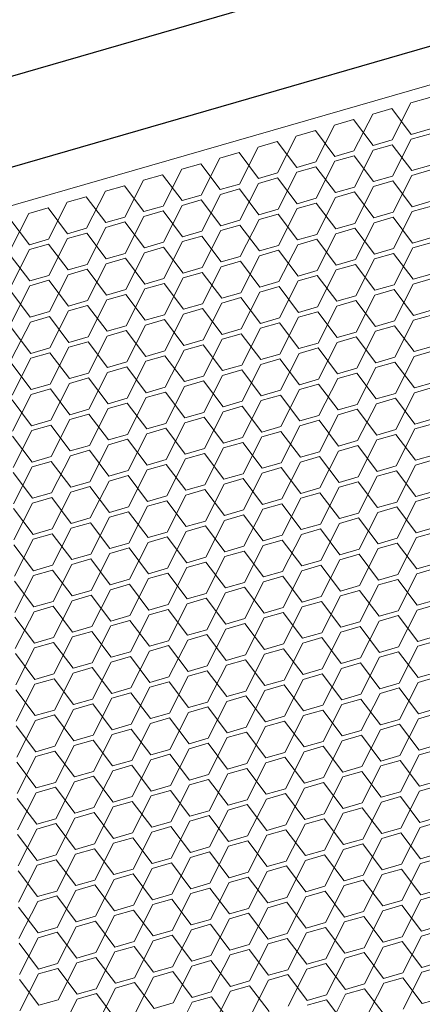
# Model space of a CAD drawing. Header units: millimetres. Extents: x 3925 to 5043, y -86 to 778.
# Tile 326 of 439: x 4959.92 to 4964.6, y 338.35 to 349.79. Entities that reach past the tile are written whole.
import ezdxf

# ---------------------------------------------------------------- set-up
doc = ezdxf.new("R2010")
doc.units = ezdxf.units.MM
doc.header["$LTSCALE"] = 46.255
doc.layers.add('H30K-DUST-FIDXF_CONTINUOUS_LINE', color=7, linetype='CONTINUOUS')
doc.layers.add('H30K-SPONGE-DXF_CONTINUOUS_LINE', color=7, linetype='CONTINUOUS')

msp = doc.modelspace()

# ---------------------------------------------------------------- linework, layer by layer
at = {"layer": 'H30K-DUST-FIDXF_CONTINUOUS_LINE', "color": 7, "linetype": 'Continuous', "lineweight": 0}
for p, q in [((4944.2692, 343.1334), (5007.5067, 361.4113)), ((4964.2454, 348.3939), (4964.4627, 348.8226)), ((4964.6846, 348.8867), (4964.4627, 348.8226)), ((4963.8017, 348.2657), (4964.0189, 348.6943)), ((4964.2408, 348.7585), (4964.0189, 348.6943)), ((4964.4673, 348.4581), (4964.2408, 348.7585)), ((4963.3579, 348.1374), (4963.5752, 348.5661)), ((4963.797, 348.6302), (4963.5752, 348.5661)), ((4964.0236, 348.3298), (4963.797, 348.6302)), ((4963.3533, 348.5019), (4963.1314, 348.4378)), ((4963.5798, 348.2015), (4963.3533, 348.5019)), ((4964.4673, 348.4581), (4964.6892, 348.5222)), ((4964.6899, 348.4658), (4964.468, 348.4017)), ((4962.9095, 348.3737), (4962.6876, 348.3095)), ((4963.136, 348.0733), (4962.9095, 348.3737)), ((4962.9141, 348.0091), (4963.1314, 348.4378)), ((4964.0236, 348.3298), (4964.2454, 348.3939)), ((4964.2462, 348.3375), (4964.0243, 348.2734)), ((4964.4727, 348.0371), (4964.2462, 348.3375)), ((4964.2508, 347.973), (4964.468, 348.4017)), ((4962.4657, 348.2454), (4962.2438, 348.1813)), ((4962.6922, 347.945), (4962.4657, 348.2454)), ((4962.4703, 347.8809), (4962.6876, 348.3095)), ((4963.5798, 348.2015), (4963.8017, 348.2657)), ((4963.807, 347.8447), (4964.0243, 348.2734)), ((4962.022, 348.1171), (4961.8001, 348.053)), ((4962.2485, 347.8167), (4962.022, 348.1171)), ((4962.0266, 347.7526), (4962.2438, 348.1813)), ((4963.136, 348.0733), (4963.3579, 348.1374)), ((4963.3632, 347.7165), (4963.5805, 348.1451)), ((4963.8024, 348.2093), (4963.5805, 348.1451)), ((4964.0289, 347.9089), (4963.8024, 348.2093)), ((4961.5828, 347.6243), (4961.8001, 348.053)), ((4962.6922, 347.945), (4962.9141, 348.0091)), ((4962.9195, 347.5882), (4963.1367, 348.0169)), ((4963.3586, 348.081), (4963.1367, 348.0169)), ((4963.5851, 347.7806), (4963.3586, 348.081)), ((4964.4727, 348.0371), (4964.6945, 348.1013)), ((4964.6953, 348.0449), (4964.4734, 347.9807)), ((4961.139, 347.4961), (4961.3563, 347.9247)), ((4961.5782, 347.9889), (4961.3563, 347.9247)), ((4961.8047, 347.6885), (4961.5782, 347.9889)), ((4962.2485, 347.8167), (4962.4703, 347.8809)), ((4962.4757, 347.4599), (4962.6929, 347.8886)), ((4962.9148, 347.9527), (4962.6929, 347.8886)), ((4963.1413, 347.6523), (4962.9148, 347.9527)), ((4964.0289, 347.9089), (4964.2508, 347.973)), ((4964.2515, 347.9166), (4964.0296, 347.8525)), ((4964.478, 347.6162), (4964.2515, 347.9166)), ((4964.2561, 347.5521), (4964.4734, 347.9807)), ((4960.6953, 347.3678), (4960.9125, 347.7965)), ((4961.1344, 347.8606), (4960.9125, 347.7965)), ((4961.3609, 347.5602), (4961.1344, 347.8606)), ((4962.0319, 347.3317), (4962.2492, 347.7603)), ((4962.4711, 347.8245), (4962.2492, 347.7603)), ((4962.6976, 347.5241), (4962.4711, 347.8245)), ((4963.5851, 347.7806), (4963.807, 347.8447)), ((4963.8077, 347.7883), (4963.5858, 347.7242)), ((4964.0342, 347.4879), (4963.8077, 347.7883)), ((4963.8123, 347.4238), (4964.0296, 347.8525)), ((4960.2515, 347.2395), (4960.4688, 347.6682)), ((4960.6906, 347.7323), (4960.4688, 347.6682)), ((4960.9171, 347.4319), (4960.6906, 347.7323)), ((4961.8047, 347.6885), (4962.0266, 347.7526)), ((4962.0273, 347.6962), (4961.8054, 347.6321)), ((4962.2538, 347.3958), (4962.0273, 347.6962)), ((4963.1413, 347.6523), (4963.3632, 347.7165)), ((4963.3639, 347.6601), (4963.1421, 347.5959)), ((4963.5904, 347.3597), (4963.3639, 347.6601)), ((4963.3686, 347.2955), (4963.5858, 347.7242)), ((4964.478, 347.6162), (4964.6999, 347.6803)), ((4959.8077, 347.1113), (4960.025, 347.5399)), ((4960.2469, 347.6041), (4960.025, 347.5399)), ((4960.4734, 347.3037), (4960.2469, 347.6041)), ((4961.3609, 347.5602), (4961.5828, 347.6243)), ((4961.5835, 347.5679), (4961.3616, 347.5038)), ((4961.81, 347.2675), (4961.5835, 347.5679)), ((4961.5881, 347.2034), (4961.8054, 347.6321)), ((4962.6976, 347.5241), (4962.9195, 347.5882)), ((4962.9202, 347.5318), (4962.6983, 347.4677)), ((4963.1467, 347.2314), (4962.9202, 347.5318)), ((4962.9248, 347.1673), (4963.1421, 347.5959)), ((4964.0342, 347.4879), (4964.2561, 347.5521)), ((4964.2614, 347.1311), (4964.4787, 347.5598)), ((4964.7006, 347.6239), (4964.4787, 347.5598)), ((4960.0296, 347.1754), (4959.8031, 347.4758)), ((4960.9171, 347.4319), (4961.139, 347.4961)), ((4961.1397, 347.4397), (4960.9179, 347.3755)), ((4961.3662, 347.1393), (4961.1397, 347.4397)), ((4961.1444, 347.0751), (4961.3616, 347.5038)), ((4962.2538, 347.3958), (4962.4757, 347.4599)), ((4962.481, 347.039), (4962.6983, 347.4677)), ((4963.5904, 347.3597), (4963.8123, 347.4238)), ((4963.8177, 347.0029), (4964.0349, 347.4315)), ((4964.2568, 347.4957), (4964.0349, 347.4315)), ((4964.4833, 347.1953), (4964.2568, 347.4957)), ((4960.4734, 347.3037), (4960.6953, 347.3678)), ((4960.696, 347.3114), (4960.4741, 347.2473)), ((4960.9225, 347.011), (4960.696, 347.3114)), ((4960.7006, 346.9469), (4960.9179, 347.3755)), ((4961.81, 347.2675), (4962.0319, 347.3317)), ((4962.0372, 346.9107), (4962.2545, 347.3394)), ((4962.4764, 347.4035), (4962.2545, 347.3394)), ((4962.7029, 347.1031), (4962.4764, 347.4035)), ((4963.3739, 346.8746), (4963.5912, 347.3033)), ((4963.813, 347.3674), (4963.5912, 347.3033)), ((4964.0395, 347.067), (4963.813, 347.3674)), ((4960.0296, 347.1754), (4960.2515, 347.2395)), ((4960.2568, 346.8186), (4960.4741, 347.2473)), ((4961.3662, 347.1393), (4961.5881, 347.2034)), ((4961.5935, 346.7825), (4961.8107, 347.2111)), ((4962.0326, 347.2753), (4961.8107, 347.2111)), ((4962.2591, 346.9749), (4962.0326, 347.2753)), ((4963.1467, 347.2314), (4963.3686, 347.2955)), ((4963.3693, 347.2391), (4963.1474, 347.175)), ((4963.5958, 346.9387), (4963.3693, 347.2391)), ((4964.4833, 347.1953), (4964.7052, 347.2594)), ((4964.7059, 347.203), (4964.484, 347.1389)), ((4959.813, 346.6903), (4960.0303, 347.119)), ((4960.2522, 347.1831), (4960.0303, 347.119)), ((4960.4787, 346.8827), (4960.2522, 347.1831)), ((4960.9225, 347.011), (4961.1444, 347.0751)), ((4961.1497, 346.6542), (4961.367, 347.0829)), ((4961.5889, 347.147), (4961.367, 347.0829)), ((4961.8154, 346.8466), (4961.5889, 347.147)), ((4962.7029, 347.1031), (4962.9248, 347.1673)), ((4962.9255, 347.1109), (4962.7036, 347.0467)), ((4963.152, 346.8105), (4962.9255, 347.1109)), ((4962.9301, 346.7463), (4963.1474, 347.175)), ((4964.0395, 347.067), (4964.2614, 347.1311)), ((4964.2621, 347.0747), (4964.0403, 347.0106)), ((4964.4886, 346.7743), (4964.2621, 347.0747)), ((4964.2668, 346.7102), (4964.484, 347.1389)), ((4960.0349, 346.7545), (4959.8084, 347.0549)), ((4961.1451, 347.0187), (4960.9232, 346.9546)), ((4961.3716, 346.7183), (4961.1451, 347.0187)), ((4962.2591, 346.9749), (4962.481, 347.039)), ((4962.4817, 346.9826), (4962.2598, 346.9185)), ((4962.7082, 346.6822), (4962.4817, 346.9826)), ((4962.4863, 346.6181), (4962.7036, 347.0467)), ((4963.5958, 346.9387), (4963.8177, 347.0029)), ((4963.823, 346.5819), (4964.0403, 347.0106)), ((4960.4787, 346.8827), (4960.7006, 346.9469)), ((4960.7013, 346.8905), (4960.4794, 346.8263)), ((4960.9278, 346.5901), (4960.7013, 346.8905)), ((4960.7059, 346.5259), (4960.9232, 346.9546)), ((4961.8154, 346.8466), (4962.0372, 346.9107)), ((4962.038, 346.8543), (4961.8161, 346.7902)), ((4962.2645, 346.5539), (4962.038, 346.8543)), ((4962.0426, 346.4898), (4962.2598, 346.9185)), ((4963.152, 346.8105), (4963.3739, 346.8746)), ((4963.3792, 346.4537), (4963.5965, 346.8823)), ((4963.8184, 346.9465), (4963.5965, 346.8823)), ((4964.0449, 346.6461), (4963.8184, 346.9465)), ((4960.0349, 346.7545), (4960.2568, 346.8186)), ((4960.2575, 346.7622), (4960.0356, 346.6981)), ((4960.484, 346.4618), (4960.2575, 346.7622)), ((4960.2622, 346.3977), (4960.4794, 346.8263)), ((4961.3716, 346.7183), (4961.5935, 346.7825)), ((4961.5988, 346.3615), (4961.8161, 346.7902)), ((4962.7082, 346.6822), (4962.9301, 346.7463)), ((4962.9354, 346.3254), (4963.1527, 346.7541)), ((4963.3746, 346.8182), (4963.1527, 346.7541)), ((4963.6011, 346.5178), (4963.3746, 346.8182)), ((4964.4886, 346.7743), (4964.7105, 346.8385)), ((4964.7112, 346.7821), (4964.4894, 346.7179)), ((4960.0403, 346.3335), (4959.8138, 346.6339)), ((4959.8184, 346.2694), (4960.0356, 346.6981)), ((4960.9278, 346.5901), (4961.1497, 346.6542)), ((4961.155, 346.2333), (4961.3723, 346.6619)), ((4961.5942, 346.7261), (4961.3723, 346.6619)), ((4961.8207, 346.4257), (4961.5942, 346.7261)), ((4962.2645, 346.5539), (4962.4863, 346.6181)), ((4962.4917, 346.1971), (4962.7089, 346.6258)), ((4962.9308, 346.6899), (4962.7089, 346.6258)), ((4963.1573, 346.3895), (4962.9308, 346.6899)), ((4964.0449, 346.6461), (4964.2668, 346.7102)), ((4964.2675, 346.6538), (4964.0456, 346.5897)), ((4964.494, 346.3534), (4964.2675, 346.6538)), ((4964.2721, 346.2893), (4964.4894, 346.7179)), ((4960.484, 346.4618), (4960.7059, 346.5259)), ((4960.7113, 346.105), (4960.9285, 346.5337)), ((4961.1504, 346.5978), (4960.9285, 346.5337)), ((4961.3769, 346.2974), (4961.1504, 346.5978)), ((4962.4871, 346.5617), (4962.2652, 346.4976)), ((4962.7136, 346.2613), (4962.4871, 346.5617)), ((4963.6011, 346.5178), (4963.823, 346.5819)), ((4963.8237, 346.5255), (4963.6018, 346.4614)), ((4964.0502, 346.2251), (4963.8237, 346.5255)), ((4963.8283, 346.161), (4964.0456, 346.5897)), ((4960.0403, 346.3335), (4960.2622, 346.3977)), ((4960.2675, 345.9767), (4960.4848, 346.4054)), ((4960.7066, 346.4696), (4960.4848, 346.4054)), ((4960.9331, 346.1691), (4960.7066, 346.4696)), ((4961.8207, 346.4257), (4962.0426, 346.4898)), ((4962.0433, 346.4334), (4961.8214, 346.3693)), ((4962.2698, 346.133), (4962.0433, 346.4334)), ((4962.0479, 346.0689), (4962.2652, 346.4976)), ((4963.1573, 346.3895), (4963.3792, 346.4537)), ((4963.3799, 346.3973), (4963.158, 346.3332)), ((4963.6064, 346.0969), (4963.3799, 346.3973)), ((4963.3845, 346.0327), (4963.6018, 346.4614)), ((4964.494, 346.3534), (4964.7159, 346.4175)), ((4959.8237, 345.8485), (4960.041, 346.2772)), ((4960.2629, 346.3413), (4960.041, 346.2772)), ((4960.4894, 346.0409), (4960.2629, 346.3413)), ((4961.3769, 346.2974), (4961.5988, 346.3615)), ((4961.5995, 346.3052), (4961.3776, 346.241)), ((4961.826, 346.0047), (4961.5995, 346.3052)), ((4961.6041, 345.9406), (4961.8214, 346.3693)), ((4962.7136, 346.2613), (4962.9354, 346.3254)), ((4962.9408, 345.9045), (4963.158, 346.3332)), ((4964.0502, 346.2251), (4964.2721, 346.2893)), ((4964.2774, 345.8683), (4964.4947, 346.297)), ((4964.7166, 346.3612), (4964.4947, 346.297)), ((4960.0456, 345.9126), (4959.8191, 346.213)), ((4960.9331, 346.1691), (4961.155, 346.2333)), ((4961.1557, 346.1769), (4960.9339, 346.1128)), ((4961.3822, 345.8765), (4961.1557, 346.1769)), ((4961.1604, 345.8124), (4961.3776, 346.241)), ((4962.2698, 346.133), (4962.4917, 346.1971)), ((4962.497, 345.7762), (4962.7143, 346.2049)), ((4962.9362, 346.269), (4962.7143, 346.2049)), ((4963.1627, 345.9686), (4962.9362, 346.269)), ((4963.6064, 346.0969), (4963.8283, 346.161)), ((4963.8337, 345.7401), (4964.0509, 346.1688)), ((4964.2728, 346.2329), (4964.0509, 346.1688)), ((4964.4993, 345.9325), (4964.2728, 346.2329)), ((4960.4894, 346.0409), (4960.7113, 346.105)), ((4960.712, 346.0486), (4960.4901, 345.9845)), ((4960.9385, 345.7482), (4960.712, 346.0486)), ((4960.7166, 345.6841), (4960.9339, 346.1128)), ((4961.826, 346.0047), (4962.0479, 346.0689)), ((4962.0532, 345.648), (4962.2705, 346.0766)), ((4962.4924, 346.1408), (4962.2705, 346.0766)), ((4962.7189, 345.8403), (4962.4924, 346.1408)), ((4963.829, 346.1046), (4963.6071, 346.0405)), ((4964.0555, 345.8042), (4963.829, 346.1046)), ((4960.0456, 345.9126), (4960.2675, 345.9767)), ((4960.2728, 345.5558), (4960.4901, 345.9845)), ((4961.3822, 345.8765), (4961.6041, 345.9406)), ((4961.6095, 345.5197), (4961.8267, 345.9484)), ((4962.0486, 346.0125), (4961.8267, 345.9484)), ((4962.2751, 345.7121), (4962.0486, 346.0125)), ((4963.1627, 345.9686), (4963.3845, 346.0327)), ((4963.3853, 345.9764), (4963.1634, 345.9122)), ((4963.6118, 345.676), (4963.3853, 345.9764)), ((4963.3899, 345.6118), (4963.6071, 346.0405)), ((4964.4993, 345.9325), (4964.7212, 345.9966)), ((4964.7219, 345.9402), (4964.5, 345.8761)), ((4959.829, 345.4276), (4960.0463, 345.8562)), ((4960.2682, 345.9204), (4960.0463, 345.8562)), ((4960.4947, 345.62), (4960.2682, 345.9204)), ((4961.1657, 345.3914), (4961.383, 345.8201)), ((4961.6048, 345.8842), (4961.383, 345.8201)), ((4961.8313, 345.5838), (4961.6048, 345.8842)), ((4962.7189, 345.8403), (4962.9408, 345.9045)), ((4962.9415, 345.8481), (4962.7196, 345.784)), ((4963.168, 345.5477), (4962.9415, 345.8481)), ((4962.9461, 345.4836), (4963.1634, 345.9122)), ((4964.0555, 345.8042), (4964.2774, 345.8683)), ((4964.2828, 345.4474), (4964.5, 345.8761)), ((4960.0509, 345.4917), (4959.8244, 345.7921)), ((4960.9385, 345.7482), (4961.1604, 345.8124)), ((4961.1611, 345.756), (4960.9392, 345.6918)), ((4961.3876, 345.4556), (4961.1611, 345.756)), ((4962.2751, 345.7121), (4962.497, 345.7762)), ((4962.4977, 345.7198), (4962.2758, 345.6557)), ((4962.7242, 345.4194), (4962.4977, 345.7198)), ((4962.5023, 345.3553), (4962.7196, 345.784)), ((4963.6118, 345.676), (4963.8337, 345.7401)), ((4963.839, 345.3192), (4964.0563, 345.7478)), ((4964.2781, 345.812), (4964.0563, 345.7478)), ((4964.5046, 345.5116), (4964.2781, 345.812)), ((4960.4947, 345.62), (4960.7166, 345.6841)), ((4960.7173, 345.6277), (4960.4954, 345.5636)), ((4960.9438, 345.3273), (4960.7173, 345.6277)), ((4960.7219, 345.2632), (4960.9392, 345.6918)), ((4961.8313, 345.5838), (4962.0532, 345.648)), ((4962.0539, 345.5916), (4961.8321, 345.5274)), ((4962.2804, 345.2912), (4962.0539, 345.5916)), ((4962.0586, 345.227), (4962.2758, 345.6557)), ((4963.168, 345.5477), (4963.3899, 345.6118)), ((4963.3952, 345.1909), (4963.6125, 345.6196)), ((4963.8344, 345.6837), (4963.6125, 345.6196)), ((4964.0609, 345.3833), (4963.8344, 345.6837)), ((4960.0509, 345.4917), (4960.2728, 345.5558)), ((4960.2735, 345.4994), (4960.0516, 345.4353)), ((4960.5, 345.199), (4960.2735, 345.4994)), ((4960.2781, 345.1349), (4960.4954, 345.5636)), ((4961.3876, 345.4556), (4961.6095, 345.5197)), ((4961.6148, 345.0988), (4961.8321, 345.5274)), ((4962.7242, 345.4194), (4962.9461, 345.4836)), ((4962.9514, 345.0626), (4963.1687, 345.4913)), ((4963.3906, 345.5554), (4963.1687, 345.4913)), ((4963.6171, 345.255), (4963.3906, 345.5554)), ((4964.5046, 345.5116), (4964.7265, 345.5757)), ((4964.7272, 345.5193), (4964.5054, 345.4552)), ((4960.0563, 345.0708), (4959.8298, 345.3712)), ((4959.8344, 345.0066), (4960.0516, 345.4353)), ((4960.9438, 345.3273), (4961.1657, 345.3914)), ((4961.171, 344.9705), (4961.3883, 345.3992)), ((4961.6102, 345.4633), (4961.3883, 345.3992)), ((4961.8367, 345.1629), (4961.6102, 345.4633)), ((4962.5077, 344.9344), (4962.7249, 345.363)), ((4962.9468, 345.4272), (4962.7249, 345.363)), ((4963.1733, 345.1268), (4962.9468, 345.4272)), ((4964.0609, 345.3833), (4964.2828, 345.4474)), ((4964.2835, 345.391), (4964.0616, 345.3269)), ((4964.51, 345.0906), (4964.2835, 345.391)), ((4964.2881, 345.0265), (4964.5054, 345.4552)), ((4960.5, 345.199), (4960.7219, 345.2632)), ((4960.7272, 344.8422), (4960.9445, 345.2709)), ((4961.1664, 345.335), (4960.9445, 345.2709)), ((4961.3929, 345.0346), (4961.1664, 345.335)), ((4962.2804, 345.2912), (4962.5023, 345.3553)), ((4962.503, 345.2989), (4962.2812, 345.2348)), ((4962.7296, 344.9985), (4962.503, 345.2989)), ((4963.6171, 345.255), (4963.839, 345.3192)), ((4963.8397, 345.2628), (4963.6178, 345.1986)), ((4964.0662, 344.9624), (4963.8397, 345.2628)), ((4963.8443, 344.8982), (4964.0616, 345.3269)), ((4960.0563, 345.0708), (4960.2781, 345.1349)), ((4960.2835, 344.714), (4960.5007, 345.1426)), ((4960.7226, 345.2068), (4960.5007, 345.1426)), ((4960.9491, 344.9064), (4960.7226, 345.2068)), ((4961.8367, 345.1629), (4962.0586, 345.227)), ((4962.0593, 345.1706), (4961.8374, 345.1065)), ((4962.2858, 344.8702), (4962.0593, 345.1706)), ((4962.0639, 344.8061), (4962.2812, 345.2348)), ((4963.1733, 345.1268), (4963.3952, 345.1909)), ((4963.3959, 345.1345), (4963.174, 345.0704)), ((4963.6224, 344.8341), (4963.3959, 345.1345)), ((4963.4005, 344.77), (4963.6178, 345.1986)), ((4964.51, 345.0906), (4964.7319, 345.1548)), ((4959.8397, 344.5857), (4960.057, 345.0144)), ((4960.2789, 345.0785), (4960.057, 345.0144)), ((4960.5054, 344.7781), (4960.2789, 345.0785)), ((4961.3929, 345.0346), (4961.6148, 345.0988)), ((4961.6155, 345.0424), (4961.3936, 344.9782)), ((4961.842, 344.742), (4961.6155, 345.0424)), ((4961.6201, 344.6778), (4961.8374, 345.1065)), ((4962.7296, 344.9985), (4962.9514, 345.0626)), ((4962.9568, 344.6417), (4963.174, 345.0704)), ((4964.0662, 344.9624), (4964.2881, 345.0265)), ((4964.2934, 344.6056), (4964.5107, 345.0342)), ((4964.7326, 345.0984), (4964.5107, 345.0342)), ((4960.0616, 344.6498), (4959.8351, 344.9502)), ((4960.9491, 344.9064), (4961.171, 344.9705)), ((4961.1717, 344.9141), (4960.9498, 344.85)), ((4961.3982, 344.6137), (4961.1717, 344.9141)), ((4961.1764, 344.5496), (4961.3936, 344.9782)), ((4962.2858, 344.8702), (4962.5077, 344.9344)), ((4962.513, 344.5134), (4962.7303, 344.9421)), ((4962.9522, 345.0062), (4962.7303, 344.9421)), ((4963.1787, 344.7058), (4962.9522, 345.0062)), ((4963.8496, 344.4773), (4964.0669, 344.906)), ((4964.2888, 344.9701), (4964.0669, 344.906)), ((4964.5153, 344.6697), (4964.2888, 344.9701)), ((4960.5054, 344.7781), (4960.7272, 344.8422)), ((4960.728, 344.7858), (4960.5061, 344.7217)), ((4960.9545, 344.4854), (4960.728, 344.7858)), ((4960.7326, 344.4213), (4960.9498, 344.85)), ((4961.842, 344.742), (4962.0639, 344.8061)), ((4962.0692, 344.3852), (4962.2865, 344.8138)), ((4962.5084, 344.878), (4962.2865, 344.8138)), ((4962.7349, 344.5776), (4962.5084, 344.878)), ((4963.6224, 344.8341), (4963.8443, 344.8982)), ((4963.845, 344.8418), (4963.6231, 344.7777)), ((4964.0715, 344.5414), (4963.845, 344.8418)), ((4960.0616, 344.6498), (4960.2835, 344.714)), ((4960.2888, 344.293), (4960.5061, 344.7217)), ((4961.3982, 344.6137), (4961.6201, 344.6778)), ((4961.6255, 344.2569), (4961.8427, 344.6856)), ((4962.0646, 344.7497), (4961.8427, 344.6856)), ((4962.2911, 344.4493), (4962.0646, 344.7497)), ((4963.1787, 344.7058), (4963.4005, 344.77)), ((4963.4013, 344.7136), (4963.1794, 344.6494)), ((4963.6278, 344.4132), (4963.4013, 344.7136)), ((4963.4059, 344.349), (4963.6231, 344.7777)), ((4964.5153, 344.6697), (4964.7372, 344.7338)), ((4964.7379, 344.6774), (4964.516, 344.6133)), ((4959.845, 344.1648), (4960.0623, 344.5934)), ((4960.2842, 344.6576), (4960.0623, 344.5934)), ((4960.5107, 344.3572), (4960.2842, 344.6576)), ((4961.1817, 344.1286), (4961.399, 344.5573)), ((4961.6208, 344.6214), (4961.399, 344.5573)), ((4961.8473, 344.321), (4961.6208, 344.6214)), ((4962.7349, 344.5776), (4962.9568, 344.6417)), ((4962.9575, 344.5853), (4962.7356, 344.5212)), ((4963.184, 344.2849), (4962.9575, 344.5853)), ((4962.9621, 344.2208), (4963.1794, 344.6494)), ((4964.0715, 344.5414), (4964.2934, 344.6056)), ((4964.2987, 344.1846), (4964.516, 344.6133)), ((4960.0669, 344.2289), (4959.8404, 344.5293)), ((4960.9545, 344.4854), (4961.1764, 344.5496)), ((4961.1771, 344.4932), (4960.9552, 344.429)), ((4961.4036, 344.1928), (4961.1771, 344.4932)), ((4962.2911, 344.4493), (4962.513, 344.5134)), ((4962.5137, 344.457), (4962.2918, 344.3929)), ((4962.7402, 344.1566), (4962.5137, 344.457)), ((4962.5183, 344.0925), (4962.7356, 344.5212)), ((4963.6278, 344.4132), (4963.8496, 344.4773)), ((4963.855, 344.0564), (4964.0722, 344.485)), ((4964.2941, 344.5492), (4964.0722, 344.485)), ((4964.5206, 344.2488), (4964.2941, 344.5492)), ((4960.5107, 344.3572), (4960.7326, 344.4213)), ((4960.7333, 344.3649), (4960.5114, 344.3008)), ((4960.9598, 344.0645), (4960.7333, 344.3649)), ((4960.7379, 344.0004), (4960.9552, 344.429)), ((4961.8473, 344.321), (4962.0692, 344.3852)), ((4962.0699, 344.3288), (4961.8481, 344.2646)), ((4962.2964, 344.0284), (4962.0699, 344.3288)), ((4962.0746, 343.9642), (4962.2918, 344.3929)), ((4963.184, 344.2849), (4963.4059, 344.349)), ((4963.4112, 343.9281), (4963.6285, 344.3568)), ((4963.8504, 344.4209), (4963.6285, 344.3568)), ((4964.0769, 344.1205), (4963.8504, 344.4209)), ((4960.0669, 344.2289), (4960.2888, 344.293)), ((4960.2895, 344.2366), (4960.0676, 344.1725)), ((4960.516, 343.9362), (4960.2895, 344.2366)), ((4960.2941, 343.8721), (4960.5114, 344.3008)), ((4961.4036, 344.1928), (4961.6255, 344.2569)), ((4961.6308, 343.836), (4961.8481, 344.2646)), ((4962.7402, 344.1566), (4962.9621, 344.2208)), ((4962.9674, 343.7998), (4963.1847, 344.2285)), ((4963.4066, 344.2926), (4963.1847, 344.2285)), ((4963.6331, 343.9922), (4963.4066, 344.2926)), ((4964.5206, 344.2488), (4964.7425, 344.3129)), ((4964.7432, 344.2565), (4964.5213, 344.1924)), ((4960.0723, 343.808), (4959.8457, 344.1084)), ((4959.8504, 343.7438), (4960.0676, 344.1725)), ((4960.9598, 344.0645), (4961.1817, 344.1286)), ((4961.187, 343.7077), (4961.4043, 344.1364)), ((4961.6262, 344.2005), (4961.4043, 344.1364)), ((4961.8527, 343.9001), (4961.6262, 344.2005)), ((4962.5237, 343.6716), (4962.7409, 344.1002)), ((4962.9628, 344.1644), (4962.7409, 344.1002)), ((4963.1893, 343.864), (4962.9628, 344.1644)), ((4964.0769, 344.1205), (4964.2987, 344.1846)), ((4964.2995, 344.1282), (4964.0776, 344.0641)), ((4964.526, 343.8278), (4964.2995, 344.1282)), ((4964.3041, 343.7637), (4964.5213, 344.1924)), ((4960.516, 343.9362), (4960.7379, 344.0004)), ((4960.7432, 343.5794), (4960.9605, 344.0081)), ((4961.1824, 344.0722), (4960.9605, 344.0081)), ((4961.4089, 343.7718), (4961.1824, 344.0722)), ((4962.2964, 344.0284), (4962.5183, 344.0925)), ((4962.519, 344.0361), (4962.2972, 343.972)), ((4962.7455, 343.7357), (4962.519, 344.0361)), ((4963.6331, 343.9922), (4963.855, 344.0564)), ((4963.8557, 344), (4963.6338, 343.9358)), ((4964.0822, 343.6996), (4963.8557, 344)), ((4963.8603, 343.6354), (4964.0776, 344.0641)), ((4960.0723, 343.808), (4960.2941, 343.8721)), ((4960.2995, 343.4512), (4960.5167, 343.8798)), ((4960.7386, 343.944), (4960.5167, 343.8798)), ((4960.9651, 343.6436), (4960.7386, 343.944)), ((4961.8527, 343.9001), (4962.0746, 343.9642)), ((4962.0753, 343.9078), (4961.8534, 343.8437)), ((4962.3018, 343.6074), (4962.0753, 343.9078)), ((4962.0799, 343.5433), (4962.2972, 343.972)), ((4963.1893, 343.864), (4963.4112, 343.9281)), ((4963.4119, 343.8717), (4963.19, 343.8076)), ((4963.6384, 343.5713), (4963.4119, 343.8717)), ((4963.4165, 343.5072), (4963.6338, 343.9358)), ((4964.526, 343.8278), (4964.7478, 343.892)), ((4960.2949, 343.8157), (4960.073, 343.7516)), ((4960.5214, 343.5153), (4960.2949, 343.8157)), ((4961.4089, 343.7718), (4961.6308, 343.836)), ((4961.6315, 343.7796), (4961.4096, 343.7154)), ((4961.858, 343.4792), (4961.6315, 343.7796)), ((4961.6361, 343.415), (4961.8534, 343.8437)), ((4962.7455, 343.7357), (4962.9674, 343.7998)), ((4962.9728, 343.3789), (4963.19, 343.8076)), ((4964.0822, 343.6996), (4964.3041, 343.7637)), ((4964.3094, 343.3428), (4964.5267, 343.7714)), ((4964.7486, 343.8356), (4964.5267, 343.7714)), ((4960.0776, 343.387), (4959.8511, 343.6874)), ((4959.8557, 343.3229), (4960.073, 343.7516)), ((4960.9651, 343.6436), (4961.187, 343.7077)), ((4961.1877, 343.6513), (4960.9658, 343.5872)), ((4961.4142, 343.3509), (4961.1877, 343.6513)), ((4961.1923, 343.2868), (4961.4096, 343.7154)), ((4962.3018, 343.6074), (4962.5237, 343.6716)), ((4962.529, 343.2506), (4962.7463, 343.6793)), ((4962.9681, 343.7434), (4962.7463, 343.6793)), ((4963.1946, 343.443), (4962.9681, 343.7434)), ((4963.8656, 343.2145), (4964.0829, 343.6432)), ((4964.3048, 343.7073), (4964.0829, 343.6432)), ((4964.5313, 343.4069), (4964.3048, 343.7073)), ((4960.5214, 343.5153), (4960.7432, 343.5794)), ((4960.7486, 343.1585), (4960.9658, 343.5872)), ((4961.858, 343.4792), (4962.0799, 343.5433)), ((4962.0852, 343.1224), (4962.3025, 343.551)), ((4962.5244, 343.6152), (4962.3025, 343.551)), ((4962.7509, 343.3148), (4962.5244, 343.6152)), ((4963.6384, 343.5713), (4963.8603, 343.6354)), ((4963.861, 343.579), (4963.6391, 343.5149)), ((4964.0875, 343.2786), (4963.861, 343.579)), ((4960.0776, 343.387), (4960.2995, 343.4512)), ((4960.3048, 343.0302), (4960.5221, 343.4589)), ((4960.744, 343.523), (4960.5221, 343.4589)), ((4960.9705, 343.2226), (4960.744, 343.523)), ((4961.4142, 343.3509), (4961.6361, 343.415)), ((4961.6414, 342.9941), (4961.8587, 343.4228)), ((4962.0806, 343.4869), (4961.8587, 343.4228)), ((4962.3071, 343.1865), (4962.0806, 343.4869)), ((4963.1946, 343.443), (4963.4165, 343.5072)), ((4963.4172, 343.4508), (4963.1954, 343.3866)), ((4963.6438, 343.1504), (4963.4172, 343.4508)), ((4963.4219, 343.0862), (4963.6391, 343.5149)), ((4964.5313, 343.4069), (4964.7532, 343.471)), ((4964.7539, 343.4146), (4964.532, 343.3505)), ((4959.861, 342.902), (4960.0783, 343.3306)), ((4960.3002, 343.3948), (4960.0783, 343.3306)), ((4960.5267, 343.0944), (4960.3002, 343.3948)), ((4961.6368, 343.3586), (4961.4149, 343.2945)), ((4961.8633, 343.0582), (4961.6368, 343.3586)), ((4962.7509, 343.3148), (4962.9728, 343.3789)), ((4962.9735, 343.3225), (4962.7516, 343.2584)), ((4963.2, 343.0221), (4962.9735, 343.3225)), ((4962.9781, 342.958), (4963.1954, 343.3866)), ((4964.0875, 343.2786), (4964.3094, 343.3428)), ((4964.3147, 342.9218), (4964.532, 343.3505)), ((4960.0829, 342.9661), (4959.8564, 343.2665)), ((4960.9705, 343.2226), (4961.1923, 343.2868)), ((4961.1931, 343.2304), (4960.9712, 343.1662)), ((4961.4196, 342.93), (4961.1931, 343.2304)), ((4961.1977, 342.8658), (4961.4149, 343.2945)), ((4962.3071, 343.1865), (4962.529, 343.2506)), ((4962.5297, 343.1942), (4962.3078, 343.1301)), ((4962.7562, 342.8938), (4962.5297, 343.1942)), ((4962.5343, 342.8297), (4962.7516, 343.2584)), ((4963.6438, 343.1504), (4963.8656, 343.2145)), ((4963.871, 342.7936), (4964.0882, 343.2222)), ((4964.3101, 343.2864), (4964.0882, 343.2222)), ((4964.5366, 342.986), (4964.3101, 343.2864)), ((4960.5267, 343.0944), (4960.7486, 343.1585)), ((4960.7493, 343.1021), (4960.5274, 343.038)), ((4960.9758, 342.8017), (4960.7493, 343.1021)), ((4960.7539, 342.7376), (4960.9712, 343.1662)), ((4961.8633, 343.0582), (4962.0852, 343.1224)), ((4962.0905, 342.7014), (4962.3078, 343.1301)), ((4963.2, 343.0221), (4963.4219, 343.0862)), ((4963.4272, 342.6653), (4963.6445, 343.094)), ((4963.8664, 343.1581), (4963.6445, 343.094)), ((4964.0929, 342.8577), (4963.8664, 343.1581)), ((4960.0829, 342.9661), (4960.3048, 343.0302)), ((4960.3055, 342.9738), (4960.0836, 342.9097)), ((4960.532, 342.6734), (4960.3055, 342.9738)), ((4960.3101, 342.6093), (4960.5274, 343.038)), ((4961.4196, 342.93), (4961.6414, 342.9941)), ((4961.6468, 342.5732), (4961.864, 343.0018)), ((4962.0859, 343.066), (4961.864, 343.0018)), ((4962.3124, 342.7656), (4962.0859, 343.066)), ((4962.7562, 342.8938), (4962.9781, 342.958)), ((4962.9834, 342.537), (4963.2007, 342.9657)), ((4963.4226, 343.0298), (4963.2007, 342.9657)), ((4963.6491, 342.7294), (4963.4226, 343.0298)), ((4964.5366, 342.986), (4964.7585, 343.0501)), ((4964.7592, 342.9937), (4964.5373, 342.9296)), ((4960.0882, 342.5452), (4959.8617, 342.8456)), ((4959.8664, 342.481), (4960.0836, 342.9097)), ((4960.9758, 342.8017), (4961.1977, 342.8658)), ((4961.203, 342.4449), (4961.4203, 342.8736)), ((4961.6422, 342.9377), (4961.4203, 342.8736)), ((4961.8687, 342.6373), (4961.6422, 342.9377)), ((4962.9788, 342.9016), (4962.7569, 342.8374)), ((4963.2053, 342.6012), (4962.9788, 342.9016)), ((4964.0929, 342.8577), (4964.3147, 342.9218)), ((4964.3155, 342.8654), (4964.0936, 342.8013)), ((4964.542, 342.565), (4964.3155, 342.8654)), ((4964.3201, 342.5009), (4964.5373, 342.9296)), ((4960.532, 342.6734), (4960.7539, 342.7376)), ((4960.7592, 342.3166), (4960.9765, 342.7453)), ((4961.1984, 342.8094), (4960.9765, 342.7453)), ((4961.4249, 342.509), (4961.1984, 342.8094)), ((4962.3124, 342.7656), (4962.5343, 342.8297)), ((4962.535, 342.7733), (4962.3131, 342.7092)), ((4962.7615, 342.4729), (4962.535, 342.7733)), ((4962.5397, 342.4088), (4962.7569, 342.8374)), ((4963.6491, 342.7294), (4963.871, 342.7936)), ((4963.8717, 342.7372), (4963.6498, 342.673)), ((4964.0982, 342.4368), (4963.8717, 342.7372)), ((4963.8763, 342.3726), (4964.0936, 342.8013)), ((4960.3155, 342.1884), (4960.5327, 342.617)), ((4960.7546, 342.6812), (4960.5327, 342.617)), ((4960.9811, 342.3808), (4960.7546, 342.6812)), ((4961.8687, 342.6373), (4962.0905, 342.7014)), ((4962.0913, 342.645), (4961.8694, 342.5809)), ((4962.3178, 342.3446), (4962.0913, 342.645)), ((4962.0959, 342.2805), (4962.3131, 342.7092)), ((4963.2053, 342.6012), (4963.4272, 342.6653)), ((4963.4325, 342.2444), (4963.6498, 342.673)), ((4964.542, 342.565), (4964.7638, 342.6292)), ((4960.0882, 342.5452), (4960.3101, 342.6093)), ((4960.3108, 342.5529), (4960.089, 342.4888)), ((4960.5373, 342.2525), (4960.3108, 342.5529)), ((4961.4249, 342.509), (4961.6468, 342.5732)), ((4961.6475, 342.5168), (4961.4256, 342.4526)), ((4961.874, 342.2164), (4961.6475, 342.5168)), ((4961.6521, 342.1522), (4961.8694, 342.5809)), ((4962.7615, 342.4729), (4962.9834, 342.537)), ((4962.9888, 342.1161), (4963.206, 342.5448)), ((4963.4279, 342.6089), (4963.206, 342.5448)), ((4963.6544, 342.3085), (4963.4279, 342.6089)), ((4964.0982, 342.4368), (4964.3201, 342.5009)), ((4964.3254, 342.08), (4964.5427, 342.5086)), ((4964.7646, 342.5728), (4964.5427, 342.5086)), ((4960.0936, 342.1242), (4959.8671, 342.4247)), ((4959.8717, 342.0601), (4960.089, 342.4888)), ((4960.9811, 342.3808), (4961.203, 342.4449)), ((4961.2037, 342.3885), (4960.9818, 342.3244)), ((4961.4302, 342.0881), (4961.2037, 342.3885)), ((4961.2083, 342.024), (4961.4256, 342.4526)), ((4962.3178, 342.3446), (4962.5397, 342.4088)), ((4962.545, 341.9878), (4962.7623, 342.4165)), ((4962.9841, 342.4806), (4962.7623, 342.4165)), ((4963.2106, 342.1802), (4962.9841, 342.4806)), ((4964.3208, 342.4445), (4964.0989, 342.3804)), ((4964.5473, 342.1441), (4964.3208, 342.4445)), ((4960.5373, 342.2525), (4960.7592, 342.3166)), ((4960.7646, 341.8957), (4960.9818, 342.3244)), ((4961.874, 342.2164), (4962.0959, 342.2805)), ((4962.1012, 341.8596), (4962.3185, 342.2883)), ((4962.5404, 342.3524), (4962.3185, 342.2883)), ((4962.7669, 342.052), (4962.5404, 342.3524)), ((4963.6544, 342.3085), (4963.8763, 342.3726)), ((4963.877, 342.3163), (4963.6551, 342.2521)), ((4964.1035, 342.0158), (4963.877, 342.3163)), ((4963.8816, 341.9517), (4964.0989, 342.3804)), ((4960.0936, 342.1242), (4960.3155, 342.1884)), ((4960.3208, 341.7674), (4960.5381, 342.1961)), ((4960.7599, 342.2603), (4960.5381, 342.1961)), ((4960.9865, 341.9598), (4960.7599, 342.2603)), ((4961.6574, 341.7313), (4961.8747, 342.16)), ((4962.0966, 342.2241), (4961.8747, 342.16)), ((4962.3231, 341.9237), (4962.0966, 342.2241)), ((4963.2106, 342.1802), (4963.4325, 342.2444)), ((4963.4332, 342.188), (4963.2114, 342.1239)), ((4963.6597, 341.8876), (4963.4332, 342.188)), ((4963.4379, 341.8234), (4963.6551, 342.2521)), ((4964.5473, 342.1441), (4964.7692, 342.2082)), ((4959.877, 341.6392), (4960.0943, 342.0679)), ((4960.3162, 342.132), (4960.0943, 342.0679)), ((4960.5427, 341.8316), (4960.3162, 342.132)), ((4961.4302, 342.0881), (4961.6521, 342.1522)), ((4961.6528, 342.0959), (4961.4309, 342.0317)), ((4961.8793, 341.7954), (4961.6528, 342.0959)), ((4962.7669, 342.052), (4962.9888, 342.1161)), ((4962.9895, 342.0597), (4962.7676, 341.9956)), ((4963.216, 341.7593), (4962.9895, 342.0597)), ((4962.9941, 341.6952), (4963.2114, 342.1239)), ((4964.1035, 342.0158), (4964.3254, 342.08)), ((4964.3307, 341.6591), (4964.548, 342.0877)), ((4964.7699, 342.1519), (4964.548, 342.0877)), ((4960.0989, 341.7033), (4959.8724, 342.0037)), ((4960.9865, 341.9598), (4961.2083, 342.024)), ((4961.2091, 341.9676), (4960.9872, 341.9035)), ((4961.4356, 341.6672), (4961.2091, 341.9676)), ((4961.2137, 341.6031), (4961.4309, 342.0317)), ((4962.3231, 341.9237), (4962.545, 341.9878)), ((4962.5457, 341.9315), (4962.3238, 341.8673)), ((4962.7722, 341.6311), (4962.5457, 341.9315)), ((4962.5503, 341.5669), (4962.7676, 341.9956)), ((4963.6597, 341.8876), (4963.8816, 341.9517)), ((4963.887, 341.5308), (4964.1042, 341.9595)), ((4964.3261, 342.0236), (4964.1042, 341.9595)), ((4964.5526, 341.7232), (4964.3261, 342.0236)), ((4960.5427, 341.8316), (4960.7646, 341.8957)), ((4960.7653, 341.8393), (4960.5434, 341.7752)), ((4960.9918, 341.5389), (4960.7653, 341.8393)), ((4960.7699, 341.4748), (4960.9872, 341.9035)), ((4961.8793, 341.7954), (4962.1012, 341.8596)), ((4962.1065, 341.4387), (4962.3238, 341.8673)), ((4963.216, 341.7593), (4963.4379, 341.8234)), ((4963.4432, 341.4025), (4963.6605, 341.8312)), ((4963.8823, 341.8953), (4963.6605, 341.8312)), ((4964.1088, 341.5949), (4963.8823, 341.8953)), ((4960.0989, 341.7033), (4960.3208, 341.7674)), ((4960.3215, 341.7111), (4960.0996, 341.6469)), ((4960.548, 341.4107), (4960.3215, 341.7111)), ((4960.3261, 341.3465), (4960.5434, 341.7752)), ((4961.4356, 341.6672), (4961.6574, 341.7313)), ((4961.6628, 341.3104), (4961.88, 341.7391)), ((4962.1019, 341.8032), (4961.88, 341.7391)), ((4962.3284, 341.5028), (4962.1019, 341.8032)), ((4962.7722, 341.6311), (4962.9941, 341.6952)), ((4962.9994, 341.2743), (4963.2167, 341.7029)), ((4963.4386, 341.7671), (4963.2167, 341.7029)), ((4963.6651, 341.4667), (4963.4386, 341.7671)), ((4964.5526, 341.7232), (4964.7745, 341.7873)), ((4964.7752, 341.7309), (4964.5533, 341.6668)), ((4960.1042, 341.2824), (4959.8777, 341.5828)), ((4959.8824, 341.2183), (4960.0996, 341.6469)), ((4960.9918, 341.5389), (4961.2137, 341.6031)), ((4961.219, 341.1821), (4961.4363, 341.6108)), ((4961.6582, 341.6749), (4961.4363, 341.6108)), ((4961.8847, 341.3745), (4961.6582, 341.6749)), ((4962.9948, 341.6388), (4962.7729, 341.5747)), ((4963.2213, 341.3384), (4962.9948, 341.6388)), ((4964.1088, 341.5949), (4964.3307, 341.6591)), ((4964.3314, 341.6027), (4964.1096, 341.5385)), ((4964.558, 341.3023), (4964.3314, 341.6027)), ((4964.3361, 341.2381), (4964.5533, 341.6668)), ((4960.548, 341.4107), (4960.7699, 341.4748)), ((4960.7752, 341.0539), (4960.9925, 341.4825)), ((4961.2144, 341.5467), (4960.9925, 341.4825)), ((4961.4409, 341.2463), (4961.2144, 341.5467)), ((4962.3284, 341.5028), (4962.5503, 341.5669)), ((4962.551, 341.5105), (4962.3291, 341.4464)), ((4962.7775, 341.2101), (4962.551, 341.5105)), ((4962.5556, 341.146), (4962.7729, 341.5747)), ((4963.6651, 341.4667), (4963.887, 341.5308)), ((4963.8877, 341.4744), (4963.6658, 341.4103)), ((4964.1142, 341.174), (4963.8877, 341.4744)), ((4963.8923, 341.1099), (4964.1096, 341.5385)), ((4960.3315, 340.9256), (4960.5487, 341.3543)), ((4960.7706, 341.4184), (4960.5487, 341.3543)), ((4960.9971, 341.118), (4960.7706, 341.4184)), ((4961.8847, 341.3745), (4962.1065, 341.4387)), ((4962.1073, 341.3823), (4961.8854, 341.3181)), ((4962.3338, 341.0819), (4962.1073, 341.3823)), ((4962.1119, 341.0177), (4962.3291, 341.4464)), ((4963.2213, 341.3384), (4963.4432, 341.4025)), ((4963.4485, 340.9816), (4963.6658, 341.4103)), ((4964.558, 341.3023), (4964.7798, 341.3664)), ((4960.1042, 341.2824), (4960.3261, 341.3465)), ((4960.3268, 341.2901), (4960.105, 341.226)), ((4960.5533, 340.9897), (4960.3268, 341.2901)), ((4961.4409, 341.2463), (4961.6628, 341.3104)), ((4961.6635, 341.254), (4961.4416, 341.1899)), ((4961.89, 340.9536), (4961.6635, 341.254)), ((4961.6681, 340.8895), (4961.8854, 341.3181)), ((4962.7775, 341.2101), (4962.9994, 341.2743)), ((4963.0047, 340.8533), (4963.222, 341.282)), ((4963.4439, 341.3461), (4963.222, 341.282)), ((4963.6704, 341.0457), (4963.4439, 341.3461)), ((4964.1142, 341.174), (4964.3361, 341.2381)), ((4964.3414, 340.8172), (4964.5587, 341.2459)), ((4964.7806, 341.31), (4964.5587, 341.2459)), ((4960.1096, 340.8615), (4959.8831, 341.1619)), ((4959.8877, 340.7973), (4960.105, 341.226)), ((4960.9971, 341.118), (4961.219, 341.1821)), ((4961.2197, 341.1257), (4960.9978, 341.0616)), ((4961.4462, 340.8253), (4961.2197, 341.1257)), ((4961.2243, 340.7612), (4961.4416, 341.1899)), ((4962.3338, 341.0819), (4962.5556, 341.146)), ((4962.561, 340.7251), (4962.7782, 341.1537)), ((4963.0001, 341.2179), (4962.7782, 341.1537)), ((4963.2266, 340.9175), (4963.0001, 341.2179)), ((4964.3368, 341.1817), (4964.1149, 341.1176)), ((4964.5633, 340.8813), (4964.3368, 341.1817)), ((4960.5533, 340.9897), (4960.7752, 341.0539)), ((4960.7806, 340.6329), (4960.9978, 341.0616)), ((4961.89, 340.9536), (4962.1119, 341.0177)), ((4962.1172, 340.5968), (4962.3345, 341.0255)), ((4962.5564, 341.0896), (4962.3345, 341.0255)), ((4962.7829, 340.7892), (4962.5564, 341.0896)), ((4963.6704, 341.0457), (4963.8923, 341.1099)), ((4963.893, 341.0535), (4963.6711, 340.9893)), ((4964.1195, 340.7531), (4963.893, 341.0535)), ((4963.8976, 340.6889), (4964.1149, 341.1176)), ((4960.1096, 340.8615), (4960.3315, 340.9256)), ((4960.3368, 340.5047), (4960.5541, 340.9333)), ((4960.7759, 340.9975), (4960.5541, 340.9333)), ((4961.0024, 340.6971), (4960.7759, 340.9975)), ((4961.6734, 340.4685), (4961.8907, 340.8972)), ((4962.1126, 340.9613), (4961.8907, 340.8972)), ((4962.3391, 340.6609), (4962.1126, 340.9613)), ((4963.2266, 340.9175), (4963.4485, 340.9816)), ((4963.4492, 340.9252), (4963.2273, 340.8611)), ((4963.6757, 340.6248), (4963.4492, 340.9252)), ((4963.4539, 340.5607), (4963.6711, 340.9893)), ((4964.5633, 340.8813), (4964.7852, 340.9455)), ((4959.893, 340.3764), (4960.1103, 340.8051)), ((4960.3322, 340.8692), (4960.1103, 340.8051)), ((4960.5587, 340.5688), (4960.3322, 340.8692)), ((4961.4462, 340.8253), (4961.6681, 340.8895)), ((4961.6688, 340.8331), (4961.4469, 340.7689)), ((4961.8953, 340.5327), (4961.6688, 340.8331)), ((4962.7829, 340.7892), (4963.0047, 340.8533)), ((4963.0055, 340.7969), (4962.7836, 340.7328)), ((4963.232, 340.4965), (4963.0055, 340.7969)), ((4963.0101, 340.4324), (4963.2273, 340.8611)), ((4964.1195, 340.7531), (4964.3414, 340.8172)), ((4964.3467, 340.3963), (4964.564, 340.8249)), ((4964.7859, 340.8891), (4964.564, 340.8249)), ((4960.1149, 340.4405), (4959.8884, 340.7409)), ((4961.0024, 340.6971), (4961.2243, 340.7612)), ((4961.225, 340.7048), (4961.0032, 340.6407)), ((4961.4515, 340.4044), (4961.225, 340.7048)), ((4961.2297, 340.3403), (4961.4469, 340.7689)), ((4962.3391, 340.6609), (4962.561, 340.7251)), ((4962.5617, 340.6687), (4962.3398, 340.6045)), ((4962.7882, 340.3683), (4962.5617, 340.6687)), ((4962.5663, 340.3041), (4962.7836, 340.7328)), ((4963.6757, 340.6248), (4963.8976, 340.6889)), ((4963.903, 340.268), (4964.1202, 340.6967)), ((4964.3421, 340.7608), (4964.1202, 340.6967)), ((4964.5686, 340.4604), (4964.3421, 340.7608)), ((4960.5587, 340.5688), (4960.7806, 340.6329)), ((4960.7813, 340.5765), (4960.5594, 340.5124)), ((4961.0078, 340.2761), (4960.7813, 340.5765)), ((4960.7859, 340.212), (4961.0032, 340.6407)), ((4961.8953, 340.5327), (4962.1172, 340.5968)), ((4962.1225, 340.1759), (4962.3398, 340.6045)), ((4963.232, 340.4965), (4963.4539, 340.5607)), ((4963.4592, 340.1397), (4963.6765, 340.5684)), ((4963.8983, 340.6325), (4963.6765, 340.5684)), ((4964.1248, 340.3321), (4963.8983, 340.6325)), ((4960.1149, 340.4405), (4960.3368, 340.5047)), ((4960.3375, 340.4483), (4960.1156, 340.3841)), ((4960.564, 340.1479), (4960.3375, 340.4483)), ((4960.3421, 340.0837), (4960.5594, 340.5124)), ((4961.4515, 340.4044), (4961.6734, 340.4685)), ((4961.6788, 340.0476), (4961.896, 340.4763)), ((4962.1179, 340.5404), (4961.896, 340.4763)), ((4962.3444, 340.24), (4962.1179, 340.5404)), ((4963.0154, 340.0115), (4963.2327, 340.4401)), ((4963.4546, 340.5043), (4963.2327, 340.4401)), ((4963.6811, 340.2039), (4963.4546, 340.5043)), ((4964.5686, 340.4604), (4964.7905, 340.5245)), ((4964.7912, 340.4681), (4964.5693, 340.404)), ((4959.8983, 339.9555), (4960.1156, 340.3841)), ((4961.0078, 340.2761), (4961.2297, 340.3403)), ((4961.235, 339.9193), (4961.4523, 340.348)), ((4961.6741, 340.4121), (4961.4523, 340.348)), ((4961.9006, 340.1117), (4961.6741, 340.4121)), ((4962.7882, 340.3683), (4963.0101, 340.4324)), ((4963.0108, 340.376), (4962.7889, 340.3119)), ((4963.2373, 340.0756), (4963.0108, 340.376)), ((4964.1248, 340.3321), (4964.3467, 340.3963)), ((4964.3474, 340.3399), (4964.1256, 340.2757)), ((4964.5739, 340.0395), (4964.3474, 340.3399)), ((4964.3521, 339.9753), (4964.5693, 340.404)), ((4960.1202, 340.0196), (4959.8937, 340.32)), ((4960.564, 340.1479), (4960.7859, 340.212)), ((4960.7912, 339.7911), (4961.0085, 340.2197)), ((4961.2304, 340.2839), (4961.0085, 340.2197)), ((4961.4569, 339.9835), (4961.2304, 340.2839)), ((4962.3444, 340.24), (4962.5663, 340.3041)), ((4962.567, 340.2477), (4962.3451, 340.1836)), ((4962.7935, 339.9473), (4962.567, 340.2477)), ((4962.5716, 339.8832), (4962.7889, 340.3119)), ((4963.6811, 340.2039), (4963.903, 340.268)), ((4963.9037, 340.2116), (4963.6818, 340.1475)), ((4964.1302, 339.9112), (4963.9037, 340.2116)), ((4963.9083, 339.8471), (4964.1256, 340.2757)), ((4960.7866, 340.1556), (4960.5647, 340.0915)), ((4961.0131, 339.8552), (4960.7866, 340.1556)), ((4961.9006, 340.1117), (4962.1225, 340.1759)), ((4962.1232, 340.1195), (4961.9014, 340.0553)), ((4962.3498, 339.8191), (4962.1232, 340.1195)), ((4962.1279, 339.7549), (4962.3451, 340.1836)), ((4963.2373, 340.0756), (4963.4592, 340.1397)), ((4963.4645, 339.7188), (4963.6818, 340.1475)), ((4964.5739, 340.0395), (4964.7958, 340.1036)), ((4960.1202, 340.0196), (4960.3421, 340.0837)), ((4960.3428, 340.0273), (4960.1209, 339.9632)), ((4960.5693, 339.7269), (4960.3428, 340.0273)), ((4960.3474, 339.6628), (4960.5647, 340.0915)), ((4961.4569, 339.9835), (4961.6788, 340.0476)), ((4961.6795, 339.9912), (4961.4576, 339.9271)), ((4961.906, 339.6908), (4961.6795, 339.9912)), ((4961.6841, 339.6267), (4961.9014, 340.0553)), ((4962.7935, 339.9473), (4963.0154, 340.0115)), ((4963.0207, 339.5905), (4963.238, 340.0192)), ((4963.4599, 340.0833), (4963.238, 340.0192)), ((4963.6864, 339.7829), (4963.4599, 340.0833)), ((4964.3574, 339.5544), (4964.5747, 339.9831)), ((4964.7965, 340.0472), (4964.5747, 339.9831)), ((4960.1256, 339.5987), (4959.8991, 339.8991)), ((4959.9037, 339.5345), (4960.1209, 339.9632)), ((4961.0131, 339.8552), (4961.235, 339.9193)), ((4961.2403, 339.4984), (4961.4576, 339.9271)), ((4962.3498, 339.8191), (4962.5716, 339.8832)), ((4962.577, 339.4623), (4962.7942, 339.8909)), ((4963.0161, 339.9551), (4962.7942, 339.8909)), ((4963.2426, 339.6547), (4963.0161, 339.9551)), ((4964.1302, 339.9112), (4964.3521, 339.9753)), ((4964.3528, 339.9189), (4964.1309, 339.8548)), ((4964.5793, 339.6185), (4964.3528, 339.9189)), ((4960.5693, 339.7269), (4960.7912, 339.7911)), ((4960.7966, 339.3701), (4961.0138, 339.7988)), ((4961.2357, 339.8629), (4961.0138, 339.7988)), ((4961.4622, 339.5625), (4961.2357, 339.8629)), ((4961.906, 339.6908), (4962.1279, 339.7549)), ((4962.1332, 339.334), (4962.3505, 339.7627)), ((4962.5724, 339.8268), (4962.3505, 339.7627)), ((4962.7989, 339.5264), (4962.5724, 339.8268)), ((4963.6864, 339.7829), (4963.9083, 339.8471)), ((4963.909, 339.7907), (4963.6871, 339.7265)), ((4964.1355, 339.4903), (4963.909, 339.7907)), ((4963.9136, 339.4261), (4964.1309, 339.8548)), ((4960.1256, 339.5987), (4960.3474, 339.6628)), ((4960.3528, 339.2419), (4960.57, 339.6705)), ((4960.7919, 339.7347), (4960.57, 339.6705)), ((4961.0184, 339.4343), (4960.7919, 339.7347)), ((4962.1286, 339.6985), (4961.9067, 339.6344)), ((4962.3551, 339.3981), (4962.1286, 339.6985)), ((4963.2426, 339.6547), (4963.4645, 339.7188)), ((4963.4652, 339.6624), (4963.2433, 339.5983)), ((4963.6917, 339.362), (4963.4652, 339.6624)), ((4963.4698, 339.2979), (4963.6871, 339.7265)), ((4964.5793, 339.6185), (4964.8012, 339.6827)), ((4959.909, 339.1136), (4960.1263, 339.5423)), ((4960.3482, 339.6064), (4960.1263, 339.5423)), ((4960.5747, 339.306), (4960.3482, 339.6064)), ((4961.4622, 339.5625), (4961.6841, 339.6267)), ((4961.6848, 339.5703), (4961.4629, 339.5061)), ((4961.9113, 339.2699), (4961.6848, 339.5703)), ((4961.6894, 339.2057), (4961.9067, 339.6344)), ((4962.7989, 339.5264), (4963.0207, 339.5905)), ((4963.0215, 339.5341), (4962.7996, 339.47)), ((4963.248, 339.2337), (4963.0215, 339.5341)), ((4963.0261, 339.1696), (4963.2433, 339.5983)), ((4964.1355, 339.4903), (4964.3574, 339.5544)), ((4964.3627, 339.1335), (4964.58, 339.5621)), ((4964.8019, 339.6263), (4964.58, 339.5621)), ((4960.1309, 339.1777), (4959.9044, 339.4781)), ((4961.0184, 339.4343), (4961.2403, 339.4984)), ((4961.241, 339.442), (4961.0192, 339.3779)), ((4961.4675, 339.1416), (4961.241, 339.442)), ((4961.2457, 339.0775), (4961.4629, 339.5061)), ((4962.3551, 339.3981), (4962.577, 339.4623)), ((4962.5823, 339.0413), (4962.7996, 339.47)), ((4963.6917, 339.362), (4963.9136, 339.4261)), ((4963.9189, 339.0052), (4964.1362, 339.4339)), ((4964.3581, 339.498), (4964.1362, 339.4339)), ((4964.5846, 339.1976), (4964.3581, 339.498)), ((4960.5747, 339.306), (4960.7966, 339.3701)), ((4960.7973, 339.3137), (4960.5754, 339.2496)), ((4961.0238, 339.0133), (4960.7973, 339.3137)), ((4960.8019, 338.9492), (4961.0192, 339.3779)), ((4961.9113, 339.2699), (4962.1332, 339.334)), ((4962.1385, 338.9131), (4962.3558, 339.3417)), ((4962.5777, 339.4059), (4962.3558, 339.3417)), ((4962.8042, 339.1055), (4962.5777, 339.4059)), ((4963.248, 339.2337), (4963.4698, 339.2979)), ((4963.4752, 338.8769), (4963.6924, 339.3056)), ((4963.9143, 339.3697), (4963.6924, 339.3056)), ((4964.1408, 339.0693), (4963.9143, 339.3697)), ((4960.1309, 339.1777), (4960.3528, 339.2419)), ((4960.3535, 339.1855), (4960.1316, 339.1213)), ((4960.58, 338.8851), (4960.3535, 339.1855)), ((4960.3581, 338.8209), (4960.5754, 339.2496)), ((4961.4675, 339.1416), (4961.6894, 339.2057)), ((4961.6948, 338.7848), (4961.912, 339.2135)), ((4962.1339, 339.2776), (4961.912, 339.2135)), ((4962.3604, 338.9772), (4962.1339, 339.2776)), ((4963.4706, 339.2415), (4963.2487, 339.1773)), ((4963.6971, 338.9411), (4963.4706, 339.2415)), ((4964.5846, 339.1976), (4964.8065, 339.2617)), ((4964.8072, 339.2053), (4964.5853, 339.1412)), ((4959.9143, 338.6927), (4960.1316, 339.1213)), ((4961.0238, 339.0133), (4961.2457, 339.0775)), ((4961.251, 338.6565), (4961.4683, 339.0852)), ((4961.6901, 339.1493), (4961.4683, 339.0852)), ((4961.9166, 338.8489), (4961.6901, 339.1493)), ((4962.8042, 339.1055), (4963.0261, 339.1696)), ((4963.0268, 339.1132), (4962.8049, 339.0491)), ((4963.2533, 338.8128), (4963.0268, 339.1132)), ((4963.0314, 338.7487), (4963.2487, 339.1773)), ((4964.1408, 339.0693), (4964.3627, 339.1335)), ((4964.3634, 339.0771), (4964.1415, 339.0129)), ((4964.5899, 338.7767), (4964.3634, 339.0771)), ((4964.3681, 338.7125), (4964.5853, 339.1412)), ((4960.1362, 338.7568), (4959.9097, 339.0572)), ((4960.58, 338.8851), (4960.8019, 338.9492)), ((4960.8072, 338.5283), (4961.0245, 338.9569)), ((4961.2464, 339.0211), (4961.0245, 338.9569)), ((4961.4729, 338.7207), (4961.2464, 339.0211)), ((4962.3604, 338.9772), (4962.5823, 339.0413)), ((4962.583, 338.9849), (4962.3611, 338.9208)), ((4962.8095, 338.6845), (4962.583, 338.9849)), ((4962.5876, 338.6204), (4962.8049, 339.0491)), ((4963.6971, 338.9411), (4963.9189, 339.0052)), ((4963.9197, 338.9488), (4963.6978, 338.8847)), ((4964.1462, 338.6484), (4963.9197, 338.9488)), ((4963.9243, 338.5843), (4964.1415, 339.0129)), ((4960.8026, 338.8928), (4960.5807, 338.8287)), ((4961.0291, 338.5924), (4960.8026, 338.8928)), ((4961.9166, 338.8489), (4962.1385, 338.9131)), ((4962.1392, 338.8567), (4961.9174, 338.7925)), ((4962.3657, 338.5563), (4962.1392, 338.8567)), ((4962.1439, 338.4921), (4962.3611, 338.9208)), ((4963.2533, 338.8128), (4963.4752, 338.8769)), ((4963.4805, 338.456), (4963.6978, 338.8847)), ((4964.5899, 338.7767), (4964.8118, 338.8408)), ((4960.1362, 338.7568), (4960.3581, 338.8209)), ((4960.3588, 338.7645), (4960.1369, 338.7004)), ((4960.5853, 338.4641), (4960.3588, 338.7645)), ((4960.3634, 338.4), (4960.5807, 338.8287)), ((4961.4729, 338.7207), (4961.6948, 338.7848)), ((4961.6955, 338.7284), (4961.4736, 338.6643)), ((4961.922, 338.428), (4961.6955, 338.7284)), ((4961.7001, 338.3639), (4961.9174, 338.7925)), ((4962.8095, 338.6845), (4963.0314, 338.7487)), ((4963.0367, 338.3277), (4963.254, 338.7564)), ((4963.4759, 338.8205), (4963.254, 338.7564)), ((4963.7024, 338.5201), (4963.4759, 338.8205)), ((4964.3734, 338.2916), (4964.5907, 338.7203)), ((4964.8125, 338.7844), (4964.5907, 338.7203)), ((4960.1416, 338.3359), (4959.9151, 338.6363)), ((4959.9197, 338.2717), (4960.1369, 338.7004)), ((4961.0291, 338.5924), (4961.251, 338.6565)), ((4961.2563, 338.2356), (4961.4736, 338.6643)), ((4962.3657, 338.5563), (4962.5876, 338.6204)), ((4962.593, 338.1995), (4962.8102, 338.6281)), ((4963.0321, 338.6923), (4962.8102, 338.6281)), ((4963.2586, 338.3919), (4963.0321, 338.6923)), ((4964.1462, 338.6484), (4964.3681, 338.7125)), ((4964.3688, 338.6561), (4964.1469, 338.592)), ((4964.5953, 338.3557), (4964.3688, 338.6561)), ((4960.5853, 338.4641), (4960.8072, 338.5283)), ((4960.8125, 338.1073), (4961.0298, 338.536)), ((4961.2517, 338.6001), (4961.0298, 338.536)), ((4961.4782, 338.2997), (4961.2517, 338.6001)), ((4961.922, 338.428), (4962.1439, 338.4921)), ((4962.1492, 338.0712), (4962.3665, 338.4999)), ((4962.5883, 338.564), (4962.3665, 338.4999)), ((4962.8148, 338.2636), (4962.5883, 338.564)), ((4963.7024, 338.5201), (4963.9243, 338.5843)), ((4963.925, 338.5279), (4963.7031, 338.4637)), ((4964.1515, 338.2275), (4963.925, 338.5279)), ((4963.9296, 338.1633), (4964.1469, 338.592)), ((4960.1416, 338.3359), (4960.3634, 338.4)), ((4960.3688, 337.9791), (4960.586, 338.4077)), ((4960.8079, 338.4719), (4960.586, 338.4077)), ((4961.0344, 338.1715), (4960.8079, 338.4719)), ((4962.1446, 338.4357), (4961.9227, 338.3716)), ((4962.3711, 338.1353), (4962.1446, 338.4357)), ((4963.2586, 338.3919), (4963.4805, 338.456)), ((4963.4812, 338.3996), (4963.2593, 338.3355)), ((4963.7077, 338.0992), (4963.4812, 338.3996)), ((4963.4858, 338.0351), (4963.7031, 338.4637)), ((4964.5953, 338.3557), (4964.8172, 338.4199)), ((4961.4782, 338.2997), (4961.7001, 338.3639)), ((4961.7054, 337.9429), (4961.9227, 338.3716))]:
    msp.add_line(p, q, dxfattribs=at)
at = {"layer": 'H30K-SPONGE-DXF_CONTINUOUS_LINE', "color": 7, "linetype": 'Continuous'}
for p, q in [((5009.0057, 363.3489), (4943.6381, 344.4554)), ((4943.6514, 343.4031), (5009.0191, 362.2966))]:
    msp.add_line(p, q, dxfattribs=at)

doc.saveas('drawing.dxf')
